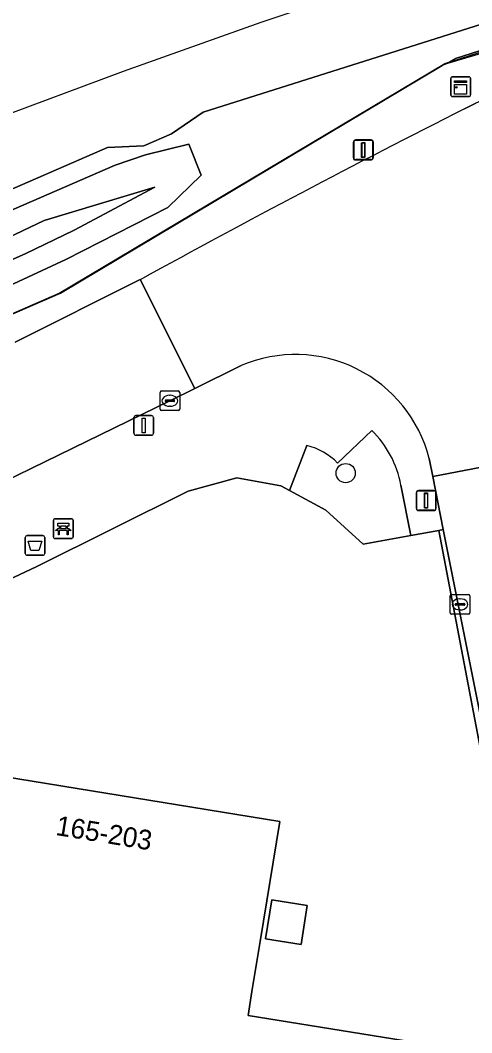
# Model space of a CAD drawing. Extents: x 162989 to 165008, y 383432 to 384338.
# Drawn here: x 163381.1 to 163404.1, y 383986.6 to 384038.1 of the extents above; entities that cross this region are included whole.
import ezdxf

# ---------------------------------------------------------------- set-up
doc = ezdxf.new("R2010")
doc.units = 0
for name, color, linetype in [('IMGEO_Afvalbak', 7, 'Continuous'), ('IMGEO_Bank', 7, 'Continuous'), ('IMGEO_Berm_groen', 7, 'Continuous'), ('IMGEO_Boom', 7, 'Continuous'), ('IMGEO_Erf', 7, 'Continuous'), ('IMGEO_Grasland_overig', 7, 'Continuous'), ('IMGEO_Greppel_droge_sloot', 7, 'Continuous'), ('IMGEO_Groenvoorziening', 7, 'Continuous'), ('IMGEO_Hek', 7, 'Continuous'), ('IMGEO_Kast', 7, 'Continuous'), ('IMGEO_Kolk', 7, 'Continuous'), ('IMGEO_Lage_trafo', 7, 'Continuous'), ('IMGEO_Lichtmast', 7, 'Continuous'), ('IMGEO_Oever', 7, 'Continuous'), ('IMGEO_Pand', 7, 'Continuous'), ('IMGEO_Pand_nummerreeks', 7, 'Continuous'), ('IMGEO_Rijbaan_lokaal_open', 7, 'Continuous'), ('IMGEO_Spoor', 7, 'Continuous'), ('IMGEO_Spoorbaan_halfverhard', 7, 'Continuous'), ('IMGEO_Voetpad_open', 7, 'Continuous')]:
    doc.layers.add(name, color=color, linetype=linetype)

msp = doc.modelspace()

# ---------------------------------------------------------------- linework, layer by layer
at = {"layer": 'IMGEO_Afvalbak'}
for p, q in [((163381.485, 384011.889), (163382.275, 384011.889)), ((163382.275, 384011.889), (163381.485, 384011.889)), ((163381.385, 384010.989), (163381.385, 384011.789)), ((163381.385, 384011.789), (163381.385, 384010.989)), ((163382.375, 384011.789), (163382.375, 384010.989)), ((163382.375, 384010.989), (163382.375, 384011.789)), ((163382.275, 384010.889), (163381.485, 384010.889)), ((163381.485, 384010.889), (163382.275, 384010.889))]:
    msp.add_line(p, q, dxfattribs=at)
msp.add_lwpolyline([(163381.528, 384011.603), (163382.232, 384011.603), (163382.083, 384011.133), (163381.677, 384011.133), (163381.528, 384011.603)], dxfattribs=at)
for centre, start, end in [((163381.485, 384011.789), 90, 180), ((163381.485, 384011.789), 90, 180), ((163382.275, 384011.789), 0, 90), ((163382.275, 384011.789), 360, 90), ((163381.485, 384010.989), 180, 270), ((163381.485, 384010.989), 180, 270), ((163382.275, 384010.989), 270, 0), ((163382.275, 384010.989), 270, 0)]:
    msp.add_arc(centre, 0.1, start, end, dxfattribs=at)
at = {"layer": 'IMGEO_Bank'}
for p, q in [((163382.82, 384011.82), (163382.82, 384012.661)), ((163382.82, 384012.661), (163382.82, 384011.82)), ((163382.895, 384012.745), (163383.736, 384012.745)), ((163383.736, 384012.745), (163382.895, 384012.745)), ((163383.129, 384012.251), (163383.129, 384012.357)), ((163383.173, 384012.357), (163383.173, 384012.251)), ((163383.461, 384012.363), (163383.179, 384012.363)), ((163383.467, 384012.251), (163383.467, 384012.357)), ((163383.511, 384012.357), (163383.511, 384012.251)), ((163383.82, 384012.67), (163383.82, 384011.829)), ((163383.82, 384011.829), (163383.82, 384012.67)), ((163383.517, 384012.143), (163383.124, 384012.143)), ((163383.179, 384012.245), (163383.461, 384012.245)), ((163383.745, 384011.745), (163382.904, 384011.745)), ((163382.904, 384011.745), (163383.745, 384011.745))]:
    msp.add_line(p, q, dxfattribs=at)
for points in [[(163383.123, 384012.363), (163383.037, 384012.363), (163383.037, 384012.524), (163383.6, 384012.524), (163383.6, 384012.363), (163383.517, 384012.363)], [(163383.067, 384012.143), (163382.925, 384012.143), (163383.037, 384012.245), (163383.123, 384012.245)], [(163383.117, 384012.136), (163383.117, 384011.929), (163383.074, 384011.929), (163383.074, 384012.136)], [(163383.517, 384012.245), (163383.6, 384012.245), (163383.712, 384012.143), (163383.573, 384012.143)], [(163383.567, 384012.136), (163383.567, 384011.929), (163383.523, 384011.929), (163383.523, 384012.136)]]:
    msp.add_lwpolyline(points, dxfattribs=at)
for centre, radius, start, end in [((163382.898, 384012.667), 0.0779, 92.4484, 184.2845), ((163382.898, 384012.667), 0.0779, 92.4484, 184.2845), ((163383.122, 384012.356), 0.00671, 2.8957, 87.1043), ((163383.179, 384012.356), 0.00671, 92.8957, 177.1043), ((163383.461, 384012.356), 0.00671, 2.8957, 87.1043), ((163383.518, 384012.356), 0.00671, 92.8957, 177.1043), ((163383.742, 384012.667), 0.0779, 2.4484, 94.2845), ((163383.742, 384012.667), 0.0779, 2.4484, 94.2845), ((163382.898, 384011.823), 0.0779, 182.4484, 274.2845), ((163382.898, 384011.823), 0.0779, 182.4484, 274.2845), ((163383.067, 384012.136), 0.00671, 2.8957, 87.1043), ((163383.124, 384012.136), 0.00671, 92.8957, 177.1043), ((163383.122, 384012.252), 0.00671, 272.8957, 357.1043), ((163383.179, 384012.252), 0.00671, 182.8957, 267.1043), ((163383.461, 384012.252), 0.00671, 272.8957, 357.1043), ((163383.518, 384012.252), 0.00671, 182.8957, 267.1043), ((163383.516, 384012.136), 0.00671, 2.8957, 87.1043), ((163383.573, 384012.136), 0.00671, 92.8957, 177.1043), ((163383.742, 384011.823), 0.0779, 272.4484, 4.2845), ((163383.742, 384011.823), 0.0779, 272.4484, 4.2845)]:
    msp.add_arc(centre, radius, start, end, dxfattribs=at)
at = {"layer": 'IMGEO_Berm_groen'}
for points in [[(163416.877, 384040.507), (163403.247, 384036.139), (163402.812, 384035.885), (163402.671, 384035.843), (163402.575, 384035.786), (163383.183, 384024.211), (163323.041, 383998.108), (163296.984, 383988.804)], [(163403.711, 384033.585), (163404.28, 384033.872)], [(163380.88, 384021.728), (163387.229, 384024.901)]]:
    msp.add_lwpolyline(points, dxfattribs=at)
msp.add_arc((163637.209, 383570.429), 518.685, 116.75474, 118.81276, dxfattribs=at)
at = {"layer": 'IMGEO_Boom'}
msp.add_circle((163397.667, 384015.068), 0.489, dxfattribs=at)
at = {"layer": 'IMGEO_Erf'}
for points in [[(163407.549, 383985.103), (163402.405, 384012.156), (163400.972, 384011.896), (163398.562, 384011.459), (163396.652, 384013.186), (163394.812, 384014.184), (163394.378, 384014.419), (163392.136, 384014.826), (163389.663, 384014.151), (163381.975, 384010.322), (163372.649, 384005.933), (163359.977, 384000.25), (163355.172, 383997.983), (163354.113, 383997.455), (163350.501, 383995.655), (163348.911, 383995.165), (163348.784, 383995.126), (163345.377, 383972.468)], [(163356.439, 383981.918), (163358.252, 383993.053), (163377.924, 383989.849), (163378.125, 383991.08), (163378.543, 383993.649), (163379.538, 383999.758), (163394.313, 383997.352), (163393.32, 383991.253), (163392.906, 383988.71), (163392.709, 383987.505), (163402.681, 383985.882)]]:
    msp.add_lwpolyline(points, dxfattribs=at)
msp.add_lwpolyline([(163395.405, 383991.109), (163393.599, 383991.391), (163393.908, 383993.374), (163395.714, 383993.093)], close=True, dxfattribs=at)
at = {"layer": 'IMGEO_Grasland_overig'}
for points in [[(163221.251, 383979.238), (163239.472, 383977.013), (163244.435, 383976.35), (163254.51, 383975.136), (163254.956, 383977.287), (163255.162, 383979.353), (163269.445, 383978.093), (163271.951, 383977.87), (163274.504, 383977.632), (163278.725, 383980.117), (163284.265, 383982.864), (163294.54, 383987.657), (163296.984, 383988.804), (163323.041, 383998.108), (163383.183, 384024.211), (163402.575, 384035.786), (163402.671, 384035.843), (163402.812, 384035.885), (163403.247, 384036.139), (163416.877, 384040.507)], [(163407.515, 384038.818), (163390.428, 384033.418), (163388.822, 384032.318), (163387.408, 384031.711), (163385.565, 384031.616), (163360.951, 384020.902), (163335.392, 384010.064), (163318.906, 384004.275), (163317.416, 384003.302), (163315.928, 384002.462), (163314.071, 384002.164), (163296.124, 383996.4), (163280.675, 383991.959), (163274.361, 383990.577), (163251.576, 383985.84), (163242.036, 383984.311), (163230.824, 383983.328)], [(163293.987, 383994.145), (163302.567, 383996.776), (163309.979, 383999.286), (163320.164, 384003.038), (163331.165, 384007.304), (163342.972, 384012.156), (163351.029, 384015.601), (163364.989, 384021.878), (163378.726, 384027.585), (163385.957, 384030.724), (163387.501, 384031.245), (163389.691, 384031.783), (163390.326, 384030.206), (163388.638, 384028.575), (163383.441, 384025.933), (163377.9, 384023.347), (163346.037, 384009.35), (163338.904, 384006.333), (163331.466, 384003.436), (163320.354, 383999.335), (163304.088, 383993.574), (163294.069, 383990.254)]]:
    msp.add_lwpolyline(points, dxfattribs=at)
at = {"layer": 'IMGEO_Greppel_droge_sloot'}
msp.add_lwpolyline([(163294.531, 383992.039), (163302.073, 383994.345), (163311.133, 383997.456), (163327.28, 384003.289), (163334.832, 384006.165), (163341.944, 384009.015), (163358.086, 384015.896), (163381.387, 384026.208), (163383.865, 384027.414), (163387.962, 384029.602), (163382.344, 384027.902), (163375.723, 384024.764), (163359.249, 384017.52), (163348.011, 384012.683), (163333.485, 384006.672), (163324.349, 384003.186), (163312.467, 383998.865), (163304.152, 383996.079), (163295.118, 383993.387)], dxfattribs=at)
at = {"layer": 'IMGEO_Groenvoorziening'}
for points in [[(163398.987, 384017.233), (163397.258, 384015.578)], [(163395.692, 384016.472), (163394.812, 384014.184)], [(163394.812, 384014.184), (163396.652, 384013.186), (163398.562, 384011.459), (163400.972, 384011.896), (163400.465, 384014.459)]]:
    msp.add_lwpolyline(points, dxfattribs=at)
for centre, radius, start, end in [((163395.486, 384013.587), 5.055, 9.9341, 46.1637), ((163394.881, 384013.233), 3.339, 44.6126, 75.9449)]:
    msp.add_arc(centre, radius, start, end, dxfattribs=at)
at = {"layer": 'IMGEO_Hek'}
for points in [[(163442.263, 384045.543), (163422.031, 384041.436), (163419.561, 384040.874), (163402.671, 384035.843)], [(163254.527, 383975.145), (163255.168, 383979.396), (163274.504, 383977.632), (163274.644, 383977.711), (163276.585, 383978.805), (163278.717, 383980.181), (163283.214, 383982.499), (163290.073, 383985.701), (163294.599, 383987.803), (163297.161, 383988.847), (163299.287, 383989.75), (163301.676, 383990.541), (163315.913, 383995.57), (163322.989, 383998.132), (163325.305, 383999.08), (163329.992, 384001.097), (163341.559, 384006.06), (163350.753, 384010.132), (163366.939, 384017.167), (163383.117, 384024.211), (163402.701, 384035.889), (163408.952, 384037.884)], [(163359.977, 384000.25), (163372.649, 384005.933), (163381.975, 384010.322), (163389.663, 384014.151), (163392.136, 384014.826), (163394.378, 384014.419), (163394.812, 384014.184)], [(163394.812, 384014.184), (163396.652, 384013.186), (163398.562, 384011.459), (163400.972, 384011.896)], [(163400.972, 384011.896), (163402.405, 384012.156)], [(163402.405, 384012.156), (163407.549, 383985.103), (163402.681, 383985.882)]]:
    msp.add_lwpolyline(points, dxfattribs=at)
at = {"layer": 'IMGEO_Kast'}
for p, q in [((163403.009, 384034.285), (163403.009, 384035.126)), ((163403.009, 384035.126), (163403.009, 384034.285)), ((163403.084, 384035.21), (163403.925, 384035.21)), ((163403.925, 384035.21), (163403.084, 384035.21)), ((163404.009, 384035.135), (163404.009, 384034.294)), ((163404.009, 384034.294), (163404.009, 384035.135)), ((163403.934, 384034.21), (163403.093, 384034.21)), ((163403.093, 384034.21), (163403.934, 384034.21))]:
    msp.add_line(p, q, dxfattribs=at)
for points in [[(163403.204, 384035), (163403.804, 384035), (163403.804, 384034.915), (163403.204, 384034.915), (163403.204, 384035)], [(163403.204, 384034.825), (163403.804, 384034.825), (163403.804, 384034.336), (163403.204, 384034.336), (163403.204, 384034.825)]]:
    msp.add_lwpolyline(points, dxfattribs=at)
msp.add_circle((163403.288, 384034.674), 0.0377, dxfattribs=at)
for centre, start, end in [((163403.087, 384035.132), 92.4484, 184.2845), ((163403.087, 384035.132), 92.4484, 184.2845), ((163403.931, 384035.132), 2.4484, 94.2845), ((163403.931, 384035.132), 2.4484, 94.2845), ((163403.087, 384034.288), 182.4484, 274.2845), ((163403.087, 384034.288), 182.4484, 274.2845), ((163403.931, 384034.288), 272.4484, 4.2845), ((163403.931, 384034.288), 272.4484, 4.2845)]:
    msp.add_arc(centre, 0.0779, start, end, dxfattribs=at)
at = {"layer": 'IMGEO_Kolk'}
for p, q in [((163388.234, 384018.318), (163388.234, 384019.17)), ((163388.309, 384019.244), (163389.161, 384019.244)), ((163388.722, 384019.024), (163388.747, 384019.024)), ((163389.235, 384019.17), (163389.235, 384018.318)), ((163388.493, 384018.738), (163388.493, 384018.75)), ((163388.931, 384018.701), (163388.533, 384018.701)), ((163388.536, 384018.787), (163388.934, 384018.787)), ((163388.977, 384018.75), (163388.977, 384018.738)), ((163389.161, 384018.244), (163388.309, 384018.244)), ((163388.745, 384018.464), (163388.72, 384018.464)), ((163402.975, 384007.97), (163402.975, 384008.822)), ((163403.05, 384008.896), (163403.902, 384008.896)), ((163403.976, 384008.822), (163403.976, 384007.97)), ((163403.234, 384008.39), (163403.234, 384008.402)), ((163403.672, 384008.353), (163403.274, 384008.353)), ((163403.277, 384008.439), (163403.675, 384008.439)), ((163403.463, 384008.676), (163403.488, 384008.676)), ((163403.718, 384008.402), (163403.718, 384008.39)), ((163403.902, 384007.896), (163403.05, 384007.896)), ((163403.486, 384008.116), (163403.461, 384008.116))]:
    msp.add_line(p, q, dxfattribs=at)
for points in [[(163388.234, 384018.318), (163388.234, 384019.17)], [(163388.309, 384019.244), (163389.161, 384019.244)], [(163389.235, 384019.17), (163389.235, 384018.318)], [(163389.161, 384018.244), (163388.309, 384018.244)], [(163402.975, 384007.97), (163402.975, 384008.822)], [(163403.05, 384008.896), (163403.902, 384008.896)], [(163403.976, 384008.822), (163403.976, 384007.97)], [(163403.902, 384007.896), (163403.05, 384007.896)]]:
    msp.add_lwpolyline(points, dxfattribs=at)
for centre, radius, start, end in [((163388.311, 384019.168), 0.0765, 91.552, 178.448), ((163388.311, 384019.168), 0.0765, 91.552, 178.448), ((163389.159, 384019.168), 0.0765, 1.552, 88.448), ((163389.159, 384019.168), 0.0765, 1.552, 88.448), ((163388.533, 384018.747), 0.0403, 85.8775, 175.7526), ((163388.53, 384018.737), 0.0366, 178.938, 274.7102), ((163388.934, 384018.744), 0.043, 264.8664, 352.4533), ((163388.938, 384018.749), 0.0386, 1.7309, 96.639), ((163388.311, 384018.32), 0.0765, 181.552, 268.448), ((163388.311, 384018.32), 0.0765, 181.552, 268.448), ((163389.159, 384018.32), 0.0765, 271.552, 358.448), ((163389.159, 384018.32), 0.0765, 271.552, 358.448), ((163403.052, 384008.82), 0.0765, 91.552, 178.448), ((163403.052, 384008.82), 0.0765, 91.552, 178.448), ((163403.9, 384008.82), 0.0765, 1.552, 88.448), ((163403.9, 384008.82), 0.0765, 1.552, 88.448), ((163403.274, 384008.399), 0.0403, 85.8775, 175.7526), ((163403.271, 384008.389), 0.0366, 178.938, 274.7102), ((163403.675, 384008.396), 0.043, 264.8664, 352.4533), ((163403.679, 384008.401), 0.0386, 1.7309, 96.639), ((163403.052, 384007.972), 0.0765, 181.552, 268.448), ((163403.052, 384007.972), 0.0765, 181.552, 268.448), ((163403.9, 384007.972), 0.0765, 271.552, 358.448), ((163403.9, 384007.972), 0.0765, 271.552, 358.448)]:
    msp.add_arc(centre, radius, start, end, dxfattribs=at)
for centre, major_axis, ratio, start_param, end_param in [((163388.721, 384018.744), (-0.387, 0.002), 0.722429, 4.712389, 7.853982), ((163388.746, 384018.744), (-0.39, 0.002), 0.717154, 1.570796, 4.712389), ((163403.462, 384008.396), (-0.387, 0.002), 0.722429, 4.712389, 7.853982), ((163403.487, 384008.396), (-0.39, 0.002), 0.717154, 1.570796, 4.712389)]:
    msp.add_ellipse(centre, major_axis=major_axis, ratio=ratio, start_param=start_param, end_param=end_param, dxfattribs=at)
at = {"layer": 'IMGEO_Lage_trafo'}
msp.add_lwpolyline([(163395.405, 383991.109), (163395.714, 383993.093), (163393.908, 383993.374), (163393.599, 383991.391)], close=True, dxfattribs=at)
at = {"layer": 'IMGEO_Lichtmast'}
for p, q in [((163398.056, 384031.085), (163398.056, 384031.885)), ((163398.056, 384031.885), (163398.056, 384031.085)), ((163398.076, 384031.102), (163398.076, 384031.902)), ((163398.076, 384031.902), (163398.076, 384031.102)), ((163398.156, 384031.985), (163398.946, 384031.985)), ((163398.946, 384031.985), (163398.156, 384031.985)), ((163398.176, 384032.002), (163398.966, 384032.002)), ((163398.966, 384032.002), (163398.176, 384032.002)), ((163399.046, 384031.885), (163399.046, 384031.085)), ((163399.046, 384031.085), (163399.046, 384031.885)), ((163399.066, 384031.902), (163399.066, 384031.102)), ((163399.066, 384031.102), (163399.066, 384031.902)), ((163398.946, 384030.985), (163398.156, 384030.985)), ((163398.156, 384030.985), (163398.946, 384030.985)), ((163398.966, 384031.002), (163398.176, 384031.002)), ((163398.176, 384031.002), (163398.966, 384031.002)), ((163387.009, 384017.992), (163387.799, 384017.992)), ((163387.799, 384017.992), (163387.009, 384017.992)), ((163386.909, 384017.092), (163386.909, 384017.892)), ((163386.909, 384017.892), (163386.909, 384017.092)), ((163387.899, 384017.892), (163387.899, 384017.092)), ((163387.899, 384017.092), (163387.899, 384017.892)), ((163387.799, 384016.992), (163387.009, 384016.992)), ((163387.009, 384016.992), (163387.799, 384016.992)), ((163401.259, 384013.283), (163401.259, 384014.083)), ((163401.259, 384014.083), (163401.259, 384013.283)), ((163401.262, 384013.262), (163401.262, 384014.062)), ((163401.262, 384014.062), (163401.262, 384013.262)), ((163401.359, 384014.183), (163402.149, 384014.183)), ((163402.149, 384014.183), (163401.359, 384014.183)), ((163401.362, 384014.162), (163402.152, 384014.162)), ((163402.152, 384014.162), (163401.362, 384014.162)), ((163402.249, 384014.083), (163402.249, 384013.283)), ((163402.249, 384013.283), (163402.249, 384014.083)), ((163402.252, 384014.062), (163402.252, 384013.262)), ((163402.252, 384013.262), (163402.252, 384014.062)), ((163402.149, 384013.183), (163401.359, 384013.183)), ((163401.359, 384013.183), (163402.149, 384013.183)), ((163402.152, 384013.162), (163401.362, 384013.162)), ((163401.362, 384013.162), (163402.152, 384013.162))]:
    msp.add_line(p, q, dxfattribs=at)
for points in [[(163398.496, 384031.877), (163398.646, 384031.877), (163398.646, 384031.127), (163398.496, 384031.127), (163398.496, 384031.877)], [(163398.476, 384031.86), (163398.626, 384031.86), (163398.626, 384031.11), (163398.476, 384031.11), (163398.476, 384031.86)], [(163387.329, 384017.867), (163387.479, 384017.867), (163387.479, 384017.117), (163387.329, 384017.117), (163387.329, 384017.867)], [(163401.679, 384014.058), (163401.829, 384014.058), (163401.829, 384013.308), (163401.679, 384013.308), (163401.679, 384014.058)], [(163401.682, 384014.037), (163401.832, 384014.037), (163401.832, 384013.287), (163401.682, 384013.287), (163401.682, 384014.037)]]:
    msp.add_lwpolyline(points, dxfattribs=at)
for centre, start, end in [((163398.156, 384031.885), 90, 180), ((163398.156, 384031.885), 90, 180), ((163398.176, 384031.902), 90, 180), ((163398.176, 384031.902), 90, 180), ((163398.946, 384031.885), 0, 90), ((163398.946, 384031.885), 360, 90), ((163398.966, 384031.902), 0, 90), ((163398.966, 384031.902), 360, 90), ((163398.156, 384031.085), 180, 270), ((163398.156, 384031.085), 180, 270), ((163398.176, 384031.102), 180, 270), ((163398.176, 384031.102), 180, 270), ((163398.946, 384031.085), 270, 0), ((163398.946, 384031.085), 270, 0), ((163398.966, 384031.102), 270, 0), ((163398.966, 384031.102), 270, 0), ((163387.009, 384017.892), 90, 180), ((163387.009, 384017.892), 90, 180), ((163387.799, 384017.892), 0, 90), ((163387.799, 384017.892), 360, 90), ((163387.009, 384017.092), 180, 270), ((163387.009, 384017.092), 180, 270), ((163387.799, 384017.092), 270, 0), ((163387.799, 384017.092), 270, 0), ((163401.359, 384014.083), 90, 180), ((163401.359, 384014.083), 90, 180), ((163401.362, 384014.062), 90, 180), ((163401.362, 384014.062), 90, 180), ((163402.149, 384014.083), 0, 90), ((163402.149, 384014.083), 360, 90), ((163402.152, 384014.062), 0, 90), ((163402.152, 384014.062), 360, 90), ((163401.359, 384013.283), 180, 270), ((163401.359, 384013.283), 180, 270), ((163401.362, 384013.262), 180, 270), ((163401.362, 384013.262), 180, 270), ((163402.149, 384013.283), 270, 0), ((163402.149, 384013.283), 270, 0), ((163402.152, 384013.262), 270, 0), ((163402.152, 384013.262), 270, 0)]:
    msp.add_arc(centre, 0.1, start, end, dxfattribs=at)
at = {"layer": 'IMGEO_Oever'}
for points in [[(163294.069, 383990.254), (163304.088, 383993.574), (163320.354, 383999.335), (163331.466, 384003.436), (163338.904, 384006.333), (163346.037, 384009.35), (163377.9, 384023.347), (163383.441, 384025.933), (163388.638, 384028.575), (163390.326, 384030.206), (163389.691, 384031.783), (163387.501, 384031.245), (163385.957, 384030.724), (163378.726, 384027.585), (163364.989, 384021.878), (163351.029, 384015.601), (163342.972, 384012.156), (163331.165, 384007.304), (163320.164, 384003.038), (163309.979, 383999.286), (163302.567, 383996.776), (163293.987, 383994.145)], [(163295.118, 383993.387), (163304.152, 383996.079), (163312.467, 383998.865), (163324.349, 384003.186), (163333.485, 384006.672), (163348.011, 384012.683), (163359.249, 384017.52), (163375.723, 384024.764), (163382.344, 384027.902), (163387.962, 384029.602), (163383.865, 384027.414), (163381.387, 384026.208), (163358.086, 384015.896), (163341.944, 384009.015), (163334.832, 384006.165), (163327.28, 384003.289), (163311.133, 383997.456), (163302.073, 383994.345), (163294.531, 383992.039)]]:
    msp.add_lwpolyline(points, dxfattribs=at)
at = {"layer": 'IMGEO_Pand'}
msp.add_lwpolyline([(163402.681, 383985.882), (163392.709, 383987.505), (163392.906, 383988.71), (163393.32, 383991.253), (163394.313, 383997.352), (163379.538, 383999.758), (163378.543, 383993.649), (163378.125, 383991.08), (163377.924, 383989.849), (163358.252, 383993.053), (163356.439, 383981.918), (163352.002, 383982.641), (163351.607, 383980.215), (163351.702, 383980.199), (163356.032, 383979.494), (163355.647, 383977.127), (163355.028, 383973.33), (163399.459, 383966.094)], close=True, dxfattribs=at)
at = {"layer": 'IMGEO_Rijbaan_lokaal_open'}
for points in [[(163412.913, 384030.74), (163410.773, 384036.455), (163409.808, 384036.105), (163407.951, 384035.397), (163406.108, 384034.653), (163404.28, 384033.872), (163403.711, 384033.585)], [(163338.874, 383996.354), (163343.239, 383998.109), (163347.037, 383999.741), (163352.672, 384002.164), (163355.085, 384003.201), (163378.851, 384013.935), (163388.735, 384018.744), (163390.009, 384019.374), (163387.229, 384024.901), (163380.88, 384021.728)], [(163387.229, 384024.901), (163390.009, 384019.374), (163392.357, 384020.536)], [(163401.911, 384015.809), (163402.087, 384014.898), (163408.985, 384016.224), (163407.83, 384022.758)]]:
    msp.add_lwpolyline(points, dxfattribs=at)
msp.add_lwpolyline([(163408.985, 384016.224), (163402.087, 384014.898), (163402.626, 384012.196), (163405.058, 384000), (163411.655, 383964.3), (163416.139, 383963.585), (163418.985, 383963.182), (163418.887, 383963.711), (163418.246, 383967.194), (163416.961, 383974.175), (163414.715, 383986.371), (163414.685, 383986.526)], close=True, dxfattribs=at)
for centre, radius, start, end in [((163637.209, 383570.429), 518.685, 116.75474, 118.81276), ((163395.107, 384014.076), 7.021, 14.2868, 113.0639)]:
    msp.add_arc(centre, radius, start, end, dxfattribs=at)
at = {"layer": 'IMGEO_Spoor'}
msp.add_lwpolyline([(163408.318, 384042.866), (163400.768, 384040.461), (163393.355, 384037.964), (163386.355, 384035.481), (163379.622, 384032.97), (163369.229, 384028.838), (163351.977, 384021.599), (163336.715, 384015.07), (163328.559, 384011.745), (163316.709, 384007.296), (163310.206, 384005.061), (163302.041, 384002.4)], dxfattribs=at)
at = {"layer": 'IMGEO_Spoorbaan_halfverhard'}
msp.add_lwpolyline([(163230.824, 383983.328), (163242.036, 383984.311), (163251.576, 383985.84), (163274.361, 383990.577), (163280.675, 383991.959), (163296.124, 383996.4), (163314.071, 384002.164), (163315.928, 384002.462), (163317.416, 384003.302), (163318.906, 384004.275), (163335.392, 384010.064), (163360.951, 384020.902), (163385.565, 384031.616), (163387.408, 384031.711), (163388.822, 384032.318), (163390.428, 384033.418), (163407.515, 384038.818)], dxfattribs=at)
at = {"layer": 'IMGEO_Voetpad_open'}
for points in [[(163392.357, 384020.536), (163390.009, 384019.374), (163388.735, 384018.744), (163378.851, 384013.935), (163355.085, 384003.201), (163352.672, 384002.164), (163353.062, 384001.19), (163347.46, 383998.761), (163347.037, 383999.741), (163343.239, 383998.109), (163338.874, 383996.354)], [(163397.258, 384015.578), (163398.987, 384017.233)], [(163330.869, 383991.697), (163331.019, 383991.354), (163343.72, 383996.556), (163345.419, 383997.252), (163348.278, 383998.472), (163352.913, 384000.45), (163358.78, 384002.953), (163359.977, 384000.25), (163372.649, 384005.933), (163381.975, 384010.322), (163389.663, 384014.151), (163392.136, 384014.826), (163394.378, 384014.419), (163394.812, 384014.184), (163395.692, 384016.472)], [(163400.465, 384014.459), (163400.972, 384011.896), (163402.405, 384012.156), (163402.626, 384012.196), (163402.087, 384014.898), (163401.911, 384015.809)]]:
    msp.add_lwpolyline(points, dxfattribs=at)
msp.add_lwpolyline([(163410.302, 383962.699), (163410.361, 383962.69), (163411.866, 383962.549), (163411.655, 383964.3), (163405.058, 384000), (163402.626, 384012.196), (163402.405, 384012.156), (163407.549, 383985.103), (163402.681, 383985.882), (163399.459, 383966.094), (163399.302, 383964.53)], close=True, dxfattribs=at)
for centre, radius, start, end in [((163395.107, 384014.076), 7.021, 14.2868, 113.0639), ((163395.486, 384013.587), 5.055, 9.9341, 46.1637), ((163394.881, 384013.233), 3.339, 44.6126, 75.9449)]:
    msp.add_arc(centre, radius, start, end, dxfattribs=at)

# ---------------------------------------------------------------- texts
at = {"layer": 'IMGEO_Pand_nummerreeks'}
msp.add_text('165-203', height=1, rotation=350.751, dxfattribs=at).set_placement((163382.895, 383996.678))

doc.saveas('drawing.dxf')
